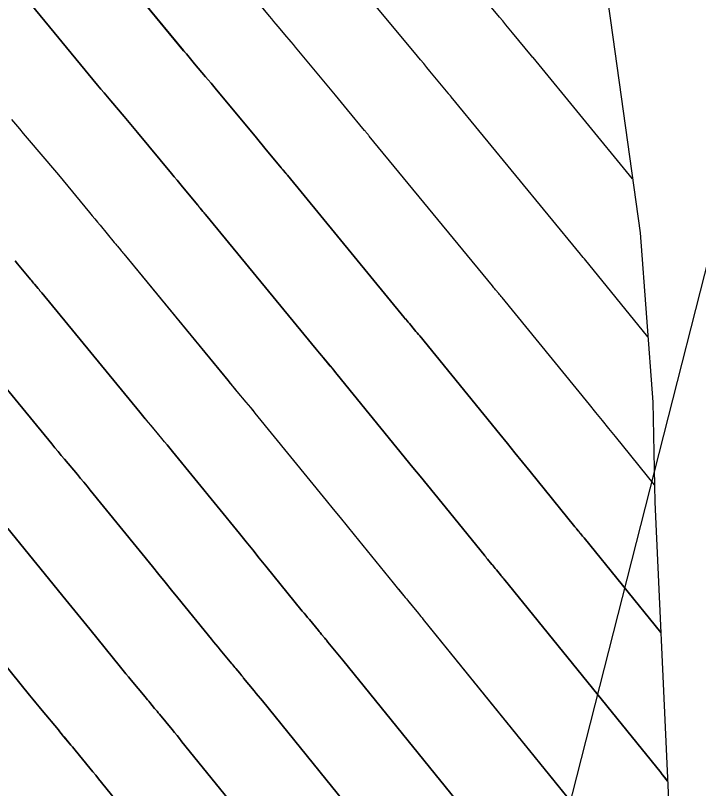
# Model space of a CAD drawing. Extents: x 954385 to 988206, y 1868364 to 1924553.
# Drawn here: x 956028.52 to 956051.78, y 1922881.17 to 1922907.52 of the extents above; entities that cross this region are included whole.
import ezdxf

# ---------------------------------------------------------------- set-up
doc = ezdxf.new("R2010")
doc.units = 0
for name, color, linetype in [('1', 7, 'Continuous'), ('Default', 7, 'Continuous'), ('Ex_Major Contours', 7, 'Continuous'), ('Ex_Minor Contours', 7, 'Continuous'), ('Perimeter', 7, 'Continuous'), ('Slopes', 7, 'Continuous')]:
    doc.layers.add(name, color=color, linetype=linetype)

msp = doc.modelspace()

# ---------------------------------------------------------------- linework, layer by layer
at = {"layer": '1'}
for points in [[(956041.912, 1922942.655), (956044.117, 1922934.548), (956044.569, 1922932.715), (956046.117, 1922926.323), (956046.999, 1922920.228), (956047.375, 1922917.542), (956048.144, 1922911.886), (956048.582, 1922908.79), (956048.782, 1922907.351), (956049.795, 1922900.114), (956050.221, 1922894.349), (956050.294, 1922890.936), (956050.713, 1922881.775), (956050.757, 1922880.792), (956050.76, 1922872.406), (956048.924, 1922865.579), (956047.586, 1922860.643), (956044.686, 1922849.233)], [(956050.281, 1922891.529), (956048.951, 1922893.169), (956048.73, 1922893.442), (956048.508, 1922893.715), (956048.286, 1922893.989), (956048.064, 1922894.261), (956045.091, 1922897.913), (956045.064, 1922897.946), (956045.036, 1922897.979), (956045.009, 1922898.012), (956044.981, 1922898.045), (956044.871, 1922898.176), (956044.844, 1922898.209), (956044.816, 1922898.242), (956044.789, 1922898.275), (956044.762, 1922898.309), (956040.568, 1922903.415), (956040.555, 1922903.43), (956040.541, 1922903.446), (956040.528, 1922903.462), (956040.515, 1922903.478), (956040.462, 1922903.541), (956040.448, 1922903.557), (956040.435, 1922903.573), (956040.422, 1922903.589), (956040.409, 1922903.604), (956039.824, 1922904.312), (956039.722, 1922904.436), (956039.62, 1922904.559), (956039.518, 1922904.682), (956039.416, 1922904.805), (956038.057, 1922906.447), (956037.984, 1922906.535), (956037.911, 1922906.622), (956037.837, 1922906.71), (956037.763, 1922906.797), (956037.467, 1922907.146), (956037.393, 1922907.233), (956037.32, 1922907.321), (956037.246, 1922907.409), (956037.174, 1922907.497), (956034.294, 1922910.994)], [(956031.535, 1922909.614), (956034.244, 1922906.325), (956034.336, 1922906.213), (956034.429, 1922906.102), (956034.522, 1922905.991), (956034.616, 1922905.88), (956034.991, 1922905.438), (956035.085, 1922905.327), (956035.178, 1922905.217), (956035.271, 1922905.105), (956035.364, 1922904.994), (956036.623, 1922903.473), (956036.721, 1922903.355), (956036.819, 1922903.236), (956036.917, 1922903.118), (956037.015, 1922903), (956037.566, 1922902.332), (956037.583, 1922902.311), (956037.601, 1922902.29), (956037.619, 1922902.269), (956037.637, 1922902.247), (956037.708, 1922902.163), (956037.726, 1922902.142), (956037.743, 1922902.121), (956037.761, 1922902.099), (956037.779, 1922902.078), (956041.759, 1922897.232), (956041.803, 1922897.179), (956041.846, 1922897.126), (956041.89, 1922897.073), (956041.934, 1922897.021), (956042.11, 1922896.811), (956042.154, 1922896.758), (956042.198, 1922896.705), (956042.241, 1922896.652), (956042.285, 1922896.599), (956045.011, 1922893.251), (956045.271, 1922892.932), (956045.53, 1922892.614), (956045.789, 1922892.295), (956046.048, 1922891.976), (956047.573, 1922890.095), (956047.586, 1922890.078), (956047.6, 1922890.062), (956047.614, 1922890.045), (956047.627, 1922890.028), (956047.704, 1922889.936), (956047.722, 1922889.914), (956047.765, 1922889.863), (956047.835, 1922889.777), (956047.86, 1922889.746), (956047.886, 1922889.715), (956050.497, 1922886.49)], [(956049.537, 1922901.959), (956046.146, 1922906.088), (956046.129, 1922906.108), (956046.103, 1922906.138), (956046.095, 1922906.149), (956045.443, 1922906.938), (956045.333, 1922907.071), (956045.223, 1922907.204), (956045.113, 1922907.337), (956045.002, 1922907.471), (956043.444, 1922909.352)], [(956028.777, 1922908.234), (956031.314, 1922905.152), (956031.426, 1922905.017), (956031.539, 1922904.882), (956031.651, 1922904.748), (956031.765, 1922904.614), (956032.219, 1922904.079), (956032.333, 1922903.945), (956032.446, 1922903.811), (956032.558, 1922903.676), (956032.67, 1922903.541), (956033.83, 1922902.14), (956033.924, 1922902.027), (956034.018, 1922901.914), (956034.111, 1922901.801), (956034.205, 1922901.687), (956034.723, 1922901.06), (956034.745, 1922901.033), (956034.767, 1922901.007), (956034.789, 1922900.98), (956034.812, 1922900.954), (956034.901, 1922900.848), (956034.923, 1922900.821), (956034.945, 1922900.795), (956034.968, 1922900.768), (956034.99, 1922900.741), (956038.757, 1922896.155), (956038.817, 1922896.082), (956038.877, 1922896.01), (956038.937, 1922895.937), (956038.997, 1922895.865), (956039.239, 1922895.577), (956039.299, 1922895.504), (956039.36, 1922895.432), (956039.419, 1922895.359), (956039.479, 1922895.286), (956042.055, 1922892.122), (956042.304, 1922891.817), (956042.552, 1922891.512), (956042.8, 1922891.206), (956043.048, 1922890.901), (956044.477, 1922889.138), (956044.506, 1922889.103), (956044.535, 1922889.067), (956044.565, 1922889.031), (956044.594, 1922888.996), (956044.745, 1922888.814), (956044.784, 1922888.767), (956044.861, 1922888.673), (956044.9, 1922888.626), (956045.038, 1922888.459), (956045.065, 1922888.426), (956045.092, 1922888.392), (956045.119, 1922888.359), (956045.146, 1922888.326), (956050.508, 1922881.705), (956050.515, 1922881.696), (956050.728, 1922881.432)], [(956050.057, 1922896.573), (956047.897, 1922899.226), (956047.886, 1922899.239), (956047.875, 1922899.252), (956047.864, 1922899.266), (956047.853, 1922899.279), (956047.808, 1922899.332), (956047.786, 1922899.359), (956047.764, 1922899.385), (956043.357, 1922904.751), (956043.339, 1922904.772), (956043.322, 1922904.793), (956043.278, 1922904.845), (956043.26, 1922904.866), (956043.252, 1922904.877), (956042.633, 1922905.625), (956042.527, 1922905.753), (956042.421, 1922905.882), (956042.315, 1922906.01), (956042.209, 1922906.138), (956040.751, 1922907.899)], [(956028.385, 1922903.98), (956028.516, 1922903.821), (956028.648, 1922903.663), (956028.781, 1922903.505), (956028.914, 1922903.348), (956029.447, 1922902.72), (956029.58, 1922902.563), (956029.713, 1922902.405), (956029.845, 1922902.247), (956029.977, 1922902.089), (956031.037, 1922900.808), (956031.127, 1922900.7), (956031.216, 1922900.591), (956031.306, 1922900.483), (956031.396, 1922900.374), (956031.88, 1922899.788), (956031.907, 1922899.756), (956031.933, 1922899.724), (956031.96, 1922899.692), (956031.987, 1922899.66), (956032.094, 1922899.533), (956032.121, 1922899.501), (956032.148, 1922899.469), (956032.174, 1922899.437), (956032.201, 1922899.405), (956035.755, 1922895.078), (956035.831, 1922894.986), (956035.907, 1922894.893), (956035.984, 1922894.801), (956036.06, 1922894.709), (956036.368, 1922894.342), (956036.445, 1922894.251), (956036.521, 1922894.158), (956036.597, 1922894.066), (956036.673, 1922893.973), (956039.099, 1922890.994), (956039.336, 1922890.702), (956039.574, 1922890.41), (956039.811, 1922890.118), (956040.048, 1922889.826), (956041.381, 1922888.182), (956041.426, 1922888.127), (956041.471, 1922888.072), (956041.515, 1922888.018), (956041.56, 1922887.963), (956041.791, 1922887.685), (956041.831, 1922887.637), (956041.871, 1922887.589), (956041.95, 1922887.493), (956041.99, 1922887.445), (956042.03, 1922887.397), (956042.24, 1922887.141), (956042.282, 1922887.09), (956042.323, 1922887.039), (956042.365, 1922886.988), (956042.406, 1922886.937), (956047.485, 1922880.666)], [(956044.461, 1922879.627), (956039.666, 1922885.548), (956039.611, 1922885.617), (956039.555, 1922885.685), (956039.499, 1922885.754), (956039.443, 1922885.822), (956039.159, 1922886.168), (956039.132, 1922886.2), (956039.106, 1922886.233), (956039.079, 1922886.265), (956039.052, 1922886.298), (956038.945, 1922886.427), (956038.919, 1922886.459), (956038.892, 1922886.492), (956038.865, 1922886.524), (956038.838, 1922886.556), (956038.527, 1922886.931), (956038.466, 1922887.004), (956038.406, 1922887.078), (956038.346, 1922887.151), (956038.285, 1922887.225), (956037.048, 1922888.751), (956036.822, 1922889.03), (956036.596, 1922889.308), (956036.369, 1922889.587), (956036.143, 1922889.865), (956033.867, 1922892.66), (956033.775, 1922892.773), (956033.683, 1922892.885), (956033.59, 1922892.997), (956033.497, 1922893.108), (956033.123, 1922893.554), (956033.03, 1922893.665), (956032.937, 1922893.777), (956032.845, 1922893.889), (956032.752, 1922894.001), (956029.412, 1922898.068), (956029.381, 1922898.106), (956029.35, 1922898.143), (956029.318, 1922898.18), (956029.287, 1922898.218), (956029.162, 1922898.367), (956029.13, 1922898.404), (956029.099, 1922898.441), (956029.068, 1922898.478), (956029.037, 1922898.516), (956028.586, 1922899.062), (956028.501, 1922899.165)], [(956041.438, 1922878.588), (956036.927, 1922884.159), (956036.857, 1922884.245), (956036.786, 1922884.332), (956036.716, 1922884.418), (956036.645, 1922884.504), (956036.288, 1922884.939), (956036.255, 1922884.979), (956036.221, 1922885.02), (956036.188, 1922885.061), (956036.154, 1922885.102), (956036.02, 1922885.265), (956035.986, 1922885.305), (956035.952, 1922885.346), (956035.919, 1922885.387), (956035.885, 1922885.427), (956035.493, 1922885.899), (956035.417, 1922885.991), (956035.341, 1922886.083), (956035.265, 1922886.176), (956035.19, 1922886.269), (956034.049, 1922887.676), (956033.833, 1922887.941), (956033.618, 1922888.207), (956033.402, 1922888.472), (956033.186, 1922888.737), (956031.061, 1922891.347), (956030.953, 1922891.479), (956030.844, 1922891.611), (956030.735, 1922891.743), (956030.626, 1922891.874), (956030.186, 1922892.398), (956030.077, 1922892.529), (956029.967, 1922892.661), (956029.858, 1922892.792), (956029.75, 1922892.924), (956026.623, 1922896.732)], [(956038.415, 1922877.549), (956034.187, 1922882.77), (956034.103, 1922882.874), (956034.018, 1922882.978), (956033.933, 1922883.082), (956033.848, 1922883.186), (956033.418, 1922883.709), (956033.377, 1922883.759), (956033.337, 1922883.808), (956033.297, 1922883.857), (956033.256, 1922883.906), (956033.094, 1922884.102), (956033.053, 1922884.151), (956033.013, 1922884.2), (956032.972, 1922884.249), (956032.932, 1922884.298), (956032.46, 1922884.866), (956032.368, 1922884.977), (956032.276, 1922885.089), (956032.185, 1922885.2), (956032.094, 1922885.312), (956031.049, 1922886.601), (956030.844, 1922886.853), (956030.64, 1922887.105), (956030.435, 1922887.357), (956030.23, 1922887.608), (956028.255, 1922890.034)], [(956035.392, 1922876.51), (956031.447, 1922881.381), (956031.348, 1922881.503), (956031.249, 1922881.624), (956031.15, 1922881.746), (956031.05, 1922881.867), (956030.547, 1922882.48), (956030.5, 1922882.538), (956030.453, 1922882.595), (956030.405, 1922882.653), (956030.358, 1922882.71), (956030.168, 1922882.94), (956030.121, 1922882.997), (956030.073, 1922883.055), (956030.026, 1922883.112), (956029.978, 1922883.169), (956029.427, 1922883.834), (956029.319, 1922883.964), (956029.212, 1922884.094), (956029.105, 1922884.224), (956028.998, 1922884.355), (956028.049, 1922885.526)]]:
    msp.add_lwpolyline(points, dxfattribs=at)
at = {"layer": 'Default'}
msp.add_arc((955068.332, 1922107.114), 1145.916, 31.460692, 46.414195, dxfattribs=at)
at = {"layer": 'Ex_Major Contours'}
for points in [[(956049.537, 1922901.957), (956046.146, 1922906.088), (956046.129, 1922906.108), (956046.104, 1922906.139), (956046.095, 1922906.149), (956045.443, 1922906.938), (956045.333, 1922907.071), (956045.223, 1922907.204), (956045.113, 1922907.337), (956045.003, 1922907.47), (956043.444, 1922909.351)], [(956028.385, 1922903.98), (956028.516, 1922903.821), (956028.648, 1922903.663), (956028.78, 1922903.505), (956028.913, 1922903.348), (956029.447, 1922902.719), (956029.58, 1922902.562), (956029.712, 1922902.405), (956029.844, 1922902.247), (956029.976, 1922902.088), (956031.037, 1922900.808), (956031.127, 1922900.699), (956031.217, 1922900.591), (956031.306, 1922900.483), (956031.396, 1922900.374), (956031.88, 1922899.788), (956031.907, 1922899.756), (956031.934, 1922899.724), (956031.96, 1922899.692), (956031.987, 1922899.66), (956032.095, 1922899.533), (956032.121, 1922899.501), (956032.148, 1922899.469), (956032.175, 1922899.437), (956032.201, 1922899.405), (956035.753, 1922895.078), (956035.829, 1922894.985), (956035.906, 1922894.893), (956035.982, 1922894.801), (956036.059, 1922894.709), (956036.367, 1922894.342), (956036.443, 1922894.25), (956036.52, 1922894.158), (956036.596, 1922894.065), (956036.672, 1922893.973), (956039.099, 1922890.994), (956039.337, 1922890.702), (956039.574, 1922890.41), (956039.811, 1922890.118), (956040.048, 1922889.826), (956041.381, 1922888.182), (956041.426, 1922888.127), (956041.471, 1922888.072), (956041.515, 1922888.018), (956041.561, 1922887.964), (956041.792, 1922887.686), (956041.831, 1922887.638), (956041.871, 1922887.59), (956041.97, 1922887.469), (956042.01, 1922887.421), (956042.03, 1922887.397), (956042.24, 1922887.141), (956042.282, 1922887.09), (956042.324, 1922887.039), (956042.365, 1922886.988), (956042.406, 1922886.937), (956047.484, 1922880.665)]]:
    msp.add_lwpolyline(points, dxfattribs=at)
at = {"layer": 'Ex_Minor Contours'}
for points in [[(956050.281, 1922891.529), (956048.952, 1922893.169), (956048.73, 1922893.442), (956048.508, 1922893.715), (956048.286, 1922893.988), (956048.064, 1922894.261), (956045.089, 1922897.912), (956045.062, 1922897.945), (956045.035, 1922897.978), (956045.008, 1922898.011), (956044.98, 1922898.044), (956044.87, 1922898.176), (956044.842, 1922898.209), (956044.815, 1922898.242), (956044.787, 1922898.275), (956044.76, 1922898.308), (956040.568, 1922903.415), (956040.555, 1922903.431), (956040.542, 1922903.446), (956040.529, 1922903.462), (956040.515, 1922903.478), (956040.462, 1922903.541), (956040.449, 1922903.557), (956040.436, 1922903.573), (956040.423, 1922903.589), (956040.409, 1922903.605), (956039.824, 1922904.312), (956039.723, 1922904.436), (956039.621, 1922904.559), (956039.519, 1922904.682), (956039.417, 1922904.805), (956038.057, 1922906.446), (956037.984, 1922906.534), (956037.91, 1922906.622), (956037.837, 1922906.709), (956037.763, 1922906.796), (956037.467, 1922907.145), (956037.393, 1922907.233), (956037.319, 1922907.32), (956037.246, 1922907.408), (956037.173, 1922907.496), (956034.294, 1922910.995)], [(956050.497, 1922886.49), (956047.886, 1922889.715), (956047.86, 1922889.746), (956047.835, 1922889.777), (956047.759, 1922889.87), (956047.716, 1922889.922), (956047.698, 1922889.944), (956047.628, 1922890.028), (956047.614, 1922890.045), (956047.6, 1922890.062), (956047.586, 1922890.078), (956047.573, 1922890.095), (956046.048, 1922891.976), (956045.789, 1922892.295), (956045.53, 1922892.613), (956045.271, 1922892.932), (956045.012, 1922893.25), (956042.284, 1922896.599), (956042.24, 1922896.652), (956042.197, 1922896.705), (956042.153, 1922896.758), (956042.109, 1922896.81), (956041.933, 1922897.02), (956041.889, 1922897.073), (956041.845, 1922897.126), (956041.801, 1922897.178), (956041.758, 1922897.231), (956037.779, 1922902.078), (956037.762, 1922902.099), (956037.744, 1922902.121), (956037.726, 1922902.142), (956037.709, 1922902.163), (956037.637, 1922902.248), (956037.619, 1922902.269), (956037.602, 1922902.29), (956037.584, 1922902.311), (956037.566, 1922902.332), (956037.015, 1922903), (956036.917, 1922903.118), (956036.819, 1922903.236), (956036.721, 1922903.355), (956036.623, 1922903.473), (956035.363, 1922904.993), (956035.27, 1922905.105), (956035.178, 1922905.216), (956035.084, 1922905.327), (956034.991, 1922905.437), (956034.615, 1922905.879), (956034.522, 1922905.99), (956034.429, 1922906.101), (956034.336, 1922906.212), (956034.244, 1922906.324), (956031.536, 1922909.614)], [(956050.728, 1922881.43), (956050.514, 1922881.696), (956050.507, 1922881.704), (956045.146, 1922888.326), (956045.119, 1922888.359), (956045.092, 1922888.393), (956045.065, 1922888.426), (956045.038, 1922888.459), (956044.9, 1922888.626), (956044.861, 1922888.673), (956044.797, 1922888.752), (956044.771, 1922888.783), (956044.745, 1922888.815), (956044.594, 1922888.996), (956044.565, 1922889.031), (956044.535, 1922889.067), (956044.506, 1922889.103), (956044.477, 1922889.138), (956043.048, 1922890.901), (956042.8, 1922891.206), (956042.552, 1922891.512), (956042.304, 1922891.817), (956042.055, 1922892.122), (956039.478, 1922895.286), (956039.418, 1922895.359), (956039.358, 1922895.431), (956039.298, 1922895.504), (956039.238, 1922895.576), (956038.996, 1922895.865), (956038.936, 1922895.937), (956038.875, 1922896.009), (956038.815, 1922896.082), (956038.756, 1922896.154), (956034.99, 1922900.741), (956034.968, 1922900.768), (956034.946, 1922900.795), (956034.924, 1922900.821), (956034.902, 1922900.848), (956034.812, 1922900.954), (956034.79, 1922900.98), (956034.768, 1922901.007), (956034.745, 1922901.034), (956034.723, 1922901.06), (956034.205, 1922901.687), (956034.112, 1922901.8), (956034.018, 1922901.914), (956033.924, 1922902.027), (956033.83, 1922902.14), (956032.67, 1922903.541), (956032.557, 1922903.676), (956032.445, 1922903.81), (956032.332, 1922903.945), (956032.219, 1922904.078), (956031.764, 1922904.614), (956031.651, 1922904.748), (956031.538, 1922904.882), (956031.426, 1922905.017), (956031.314, 1922905.152), (956028.778, 1922908.234)], [(956050.057, 1922896.572), (956047.895, 1922899.225), (956047.884, 1922899.238), (956047.873, 1922899.252), (956047.862, 1922899.265), (956047.851, 1922899.278), (956047.807, 1922899.332), (956047.785, 1922899.358), (956047.762, 1922899.385), (956043.357, 1922904.751), (956043.34, 1922904.772), (956043.322, 1922904.793), (956043.279, 1922904.845), (956043.261, 1922904.866), (956043.252, 1922904.877), (956042.634, 1922905.625), (956042.528, 1922905.753), (956042.422, 1922905.882), (956042.316, 1922906.01), (956042.21, 1922906.138), (956040.75, 1922907.899)], [(956028.501, 1922899.165), (956028.586, 1922899.062), (956029.037, 1922898.516), (956029.068, 1922898.479), (956029.1, 1922898.441), (956029.131, 1922898.404), (956029.162, 1922898.367), (956029.288, 1922898.218), (956029.319, 1922898.181), (956029.35, 1922898.143), (956029.381, 1922898.106), (956029.412, 1922898.068), (956032.751, 1922894.001), (956032.843, 1922893.889), (956032.936, 1922893.777), (956033.029, 1922893.665), (956033.122, 1922893.553), (956033.495, 1922893.108), (956033.589, 1922892.996), (956033.681, 1922892.884), (956033.774, 1922892.772), (956033.866, 1922892.66), (956036.143, 1922889.865), (956036.369, 1922889.587), (956036.596, 1922889.308), (956036.822, 1922889.029), (956037.049, 1922888.751), (956038.285, 1922887.225), (956038.345, 1922887.151), (956038.406, 1922887.078), (956038.466, 1922887.004), (956038.527, 1922886.931), (956038.838, 1922886.556), (956038.865, 1922886.524), (956038.892, 1922886.492), (956038.919, 1922886.46), (956038.945, 1922886.427), (956039.052, 1922886.298), (956039.106, 1922886.233), (956039.159, 1922886.168), (956039.443, 1922885.822), (956039.499, 1922885.754), (956039.555, 1922885.685), (956039.611, 1922885.617), (956039.667, 1922885.548), (956044.461, 1922879.626)], [(956026.623, 1922896.732), (956029.749, 1922892.924), (956029.857, 1922892.792), (956029.966, 1922892.66), (956030.076, 1922892.529), (956030.185, 1922892.398), (956030.624, 1922891.874), (956030.734, 1922891.742), (956030.843, 1922891.611), (956030.952, 1922891.479), (956031.06, 1922891.346), (956033.186, 1922888.737), (956033.402, 1922888.471), (956033.618, 1922888.206), (956033.833, 1922887.941), (956034.049, 1922887.676), (956035.19, 1922886.269), (956035.265, 1922886.176), (956035.341, 1922886.083), (956035.417, 1922885.991), (956035.493, 1922885.899), (956035.885, 1922885.427), (956035.919, 1922885.387), (956035.953, 1922885.346), (956035.986, 1922885.305), (956036.02, 1922885.265), (956036.154, 1922885.102), (956036.188, 1922885.061), (956036.221, 1922885.02), (956036.255, 1922884.979), (956036.288, 1922884.939), (956036.645, 1922884.504), (956036.716, 1922884.418), (956036.787, 1922884.332), (956036.857, 1922884.245), (956036.927, 1922884.159), (956041.438, 1922878.587)], [(956028.254, 1922890.033), (956030.23, 1922887.608), (956030.435, 1922887.356), (956030.64, 1922887.105), (956030.844, 1922886.853), (956031.049, 1922886.601), (956032.094, 1922885.312), (956032.185, 1922885.2), (956032.276, 1922885.088), (956032.368, 1922884.977), (956032.46, 1922884.866), (956032.932, 1922884.298), (956032.973, 1922884.249), (956033.013, 1922884.2), (956033.054, 1922884.151), (956033.094, 1922884.102), (956033.256, 1922883.906), (956033.297, 1922883.857), (956033.337, 1922883.808), (956033.377, 1922883.759), (956033.418, 1922883.709), (956033.848, 1922883.186), (956033.933, 1922883.082), (956034.018, 1922882.978), (956034.103, 1922882.874), (956034.187, 1922882.77), (956038.415, 1922877.548)], [(956028.049, 1922885.526), (956028.998, 1922884.355), (956029.105, 1922884.224), (956029.211, 1922884.094), (956029.319, 1922883.964), (956029.426, 1922883.834), (956029.979, 1922883.169), (956030.026, 1922883.112), (956030.074, 1922883.055), (956030.121, 1922882.997), (956030.169, 1922882.94), (956030.358, 1922882.71), (956030.405, 1922882.653), (956030.453, 1922882.595), (956030.5, 1922882.538), (956030.547, 1922882.48), (956031.051, 1922881.867), (956031.15, 1922881.746), (956031.25, 1922881.624), (956031.349, 1922881.503), (956031.448, 1922881.381), (956035.392, 1922876.509)]]:
    msp.add_lwpolyline(points, dxfattribs=at)
at = {"layer": 'Perimeter'}
msp.add_lwpolyline([(956041.912, 1922942.655), (956044.117, 1922934.548), (956044.569, 1922932.715), (956046.117, 1922926.323), (956046.999, 1922920.228), (956047.375, 1922917.542), (956048.144, 1922911.886), (956048.582, 1922908.79), (956048.782, 1922907.351), (956049.795, 1922900.114), (956050.221, 1922894.349), (956050.294, 1922890.936), (956050.713, 1922881.775), (956050.757, 1922880.792), (956050.76, 1922872.406), (956048.924, 1922865.579), (956047.586, 1922860.643), (956044.686, 1922849.233)], dxfattribs=at)
at = {"layer": 'Slopes'}
msp.add_lwpolyline([(956057.131, 1922918.928), (956045.6, 1922873.635), (956043.975, 1922879.41), (956045.6, 1922873.635), (956049.79, 1922877.93)], dxfattribs=at)

doc.saveas('drawing.dxf')
